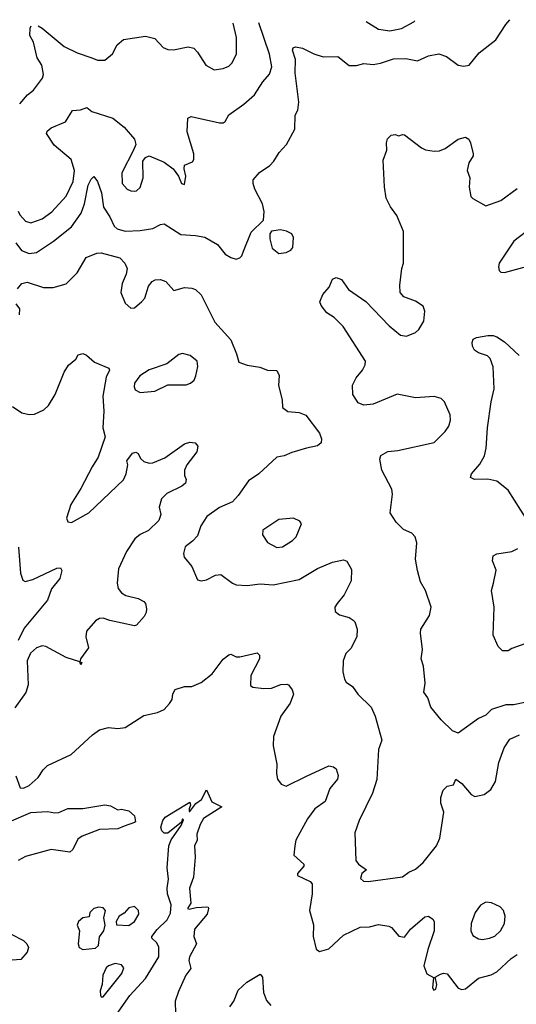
# Model space of a CAD drawing. Extents: x 1771496 to 1971148, y 471553 to 643630.
# Tile 626 of 656: x 1884904 to 1887590, y 638208 to 643530. Entities that reach past the tile are written whole.
import ezdxf

# ---------------------------------------------------------------- set-up
doc = ezdxf.new("R2010")
doc.units = 0

msp = doc.modelspace()

# ---------------------------------------------------------------- linework, layer by layer
at = {"layer": '0CON10XD'}
for points in [[(1884883.6, 642325), (1884913.3, 642283.4), (1884955, 642267.2), (1884995, 642272.1), (1885087.1, 642332.9), (1885185, 642411.5), (1885236.2, 642483.8), (1885255.2, 642534.8), (1885275, 642636), (1885291.3, 642668.7), (1885305, 642682), (1885325, 642655.7), (1885346.7, 642595), (1885356.8, 642516.8), (1885391.5, 642465), (1885414.4, 642415), (1885430.4, 642400.4), (1885475, 642387.6), (1885555, 642391.6), (1885625, 642400.9), (1885665, 642423.1), (1885685, 642426.9), (1885775, 642369.6), (1885854.6, 642364.6), (1885905, 642354.2), (1885974.5, 642314.5), (1886015, 642262.5), (1886045, 642244.2), (1886075, 642236.7), (1886095, 642242.5), (1886106.2, 642253.8), (1886115, 642280), (1886155, 642382.5), (1886223, 642447), (1886226.1, 642493.9), (1886217.1, 642535), (1886175.8, 642615), (1886166.2, 642645), (1886166.7, 642665), (1886200, 642705), (1886257.2, 642742.8), (1886278.8, 642765), (1886307.7, 642812.3), (1886346, 642855), (1886392, 642938), (1886394.2, 643015), (1886408.5, 643041.5), (1886412.9, 643085), (1886393.9, 643243.9), (1886395.6, 643315), (1886380, 643365), (1886382.3, 643377.7), (1886395, 643383.8), (1886434.1, 643375.9), (1886495, 643345.5), (1886545, 643329.6), (1886625, 643332), (1886685, 643283.1), (1886725, 643283.3), (1886765, 643293.3), (1886815, 643288.5), (1886855, 643295.4), (1886925, 643319.1), (1886991.5, 643321.5), (1887055, 643308.5), (1887115, 643335.5), (1887170, 643345), (1887211.3, 643331.3), (1887275, 643284), (1887305, 643278.8), (1887335, 643283.8), (1887388.8, 643351.2), (1887479.1, 643420.9), (1887532, 643505), (1887554.6, 643530.4)], [(1884896.8, 642495), (1884905.3, 642475.3), (1884935, 642441.4), (1884965, 642432.2), (1885025, 642453.6), (1885078.7, 642491.3), (1885155, 642575.6), (1885194.2, 642655), (1885200.3, 642715), (1885183.2, 642775), (1885091.5, 642851.5), (1885049.2, 642915), (1885052.6, 642927.4), (1885073.8, 642946.2), (1885152.4, 642977.6), (1885190, 643040), (1885232.5, 643042.5), (1885266.4, 643056.4), (1885295, 643034.1), (1885407.5, 642997.5), (1885468.9, 642948.9), (1885524.3, 642885), (1885531.4, 642855), (1885519.2, 642825), (1885456.6, 642703.4), (1885458.6, 642645), (1885486, 642615), (1885505, 642605.6), (1885525, 642604.3), (1885535, 642605.8), (1885555, 642624.2), (1885572.7, 642675), (1885570.8, 642765), (1885584.1, 642785.9), (1885605, 642793.8), (1885685, 642760.8), (1885734.3, 642724.3), (1885763.3, 642685), (1885780, 642645), (1885795, 642640), (1885803.3, 642685), (1885793.9, 642723.9), (1885796, 642744), (1885838.3, 642761.7), (1885846.7, 642775), (1885846.2, 642805), (1885809.2, 642925), (1885812.7, 642997.3), (1885832.3, 643007.7), (1885985, 642973.3), (1886005, 642973.6), (1886015, 642980.5), (1886035, 643016.9), (1886116.6, 643073.4), (1886173.3, 643125), (1886219.5, 643195), (1886255, 643235.8), (1886266.8, 643275), (1886254.8, 643344.8), (1886196.4, 643512.7)], [(1884904.2, 643075), (1884946.9, 643125), (1884979.8, 643150.2), (1885028.1, 643215), (1885032.5, 643235), (1885023.1, 643285), (1884999.1, 643325), (1884978.7, 643408.7), (1884959.5, 643445), (1884960, 643485), (1884966.9, 643496.7)], [(1885003.5, 643497.2), (1885025, 643485.3), (1885145.5, 643385), (1885215, 643351.5), (1885293.6, 643323.6), (1885325, 643311.4), (1885365, 643310.8), (1885405.8, 643345), (1885431.4, 643395), (1885465, 643424), (1885585, 643442), (1885635, 643429.2), (1885680.7, 643380.7), (1885705, 643368.6), (1885735, 643367.1), (1885815, 643383.1), (1885845, 643375.8), (1885866, 643355), (1885910, 643285), (1885955, 643260), (1886005, 643266.2), (1886035, 643280), (1886052.3, 643297.7), (1886076, 643345), (1886076.9, 643435), (1886057.8, 643510.9)], [(1886777.4, 643520.3), (1886845, 643480), (1886905, 643470), (1886968, 643482), (1887035, 643519.4), (1887040.2, 643523.7)], [(1887635, 639838.6), (1887575, 639826.2), (1887532.7, 639827.3), (1887455, 639801.2), (1887425, 639770.6), (1887385, 639753.3), (1887275, 639674), (1887245, 639686.7), (1887183.3, 639745), (1887128.1, 639815), (1887110.6, 639865), (1887089.2, 639895), (1887095.8, 639944.2), (1887087.5, 640035), (1887075.8, 640075), (1887082.9, 640125), (1887072, 640215), (1887074.1, 640235.9), (1887120.3, 640309.7), (1887130, 640355), (1887098.6, 640445), (1887071.7, 640491.7), (1887055, 640552.5), (1887044.5, 640615), (1887051.7, 640701.7), (1887042.5, 640735), (1887025, 640755.6), (1886980, 640775), (1886940, 640815), (1886907.8, 640865), (1886919.5, 640965), (1886917.3, 640992.7), (1886862.5, 641095), (1886852, 641155), (1886856.2, 641175), (1886895, 641196.7), (1886948.7, 641201.3), (1887145, 641245.6), (1887205, 641303.8), (1887225, 641333.3), (1887234, 641365), (1887231.2, 641395), (1887201.2, 641465), (1887182.7, 641482.7), (1887145, 641494.3), (1887045, 641485.6), (1886945, 641505.5), (1886815, 641452.9), (1886765, 641446), (1886735, 641458.8), (1886706, 641505), (1886704.2, 641555), (1886724.3, 641595), (1886758.1, 641635), (1886771.5, 641665), (1886773.3, 641685), (1886652.6, 641872.6), (1886605, 641920), (1886565, 641946.2), (1886533.8, 641985), (1886526.7, 642005), (1886543.3, 642045), (1886576.7, 642085), (1886595, 642127.5), (1886615, 642136.7), (1886645, 642126.2), (1886682, 642072), (1886775, 642006.9), (1886902.5, 641875), (1886962.5, 641825), (1886995, 641819.5), (1887045, 641839.2), (1887062.7, 641855), (1887089.8, 641900.2), (1887094.4, 641955), (1887085, 641982), (1887045, 642009.4), (1886981.7, 642031.7), (1886961.4, 642055), (1886958.9, 642095), (1886970, 642185), (1886979.2, 642215), (1886980, 642385), (1886942.7, 642472.7), (1886909.5, 642519.5), (1886886.1, 642566.1), (1886877.5, 642627.5), (1886869.3, 642770.7), (1886890, 642825), (1886886.7, 642865), (1886893.8, 642886.2), (1886913, 642907), (1886935, 642910), (1886955, 642902.5), (1886975, 642910), (1886985, 642907.5), (1887077.3, 642837.3), (1887097.7, 642827.7), (1887145, 642820), (1887175, 642822), (1887205, 642834), (1887275, 642883.8), (1887315, 642896.2), (1887332.5, 642885), (1887342.5, 642865), (1887356.2, 642805), (1887355.9, 642794.1), (1887332.7, 642757.3), (1887324, 642715), (1887338, 642675), (1887334, 642625), (1887344, 642575), (1887355, 642563.3), (1887425, 642523.8), (1887506.4, 642553.6), (1887595, 642618.8)], [(1886305, 642266.7), (1886345, 642272), (1886370, 642285), (1886380.5, 642299.5), (1886383.9, 642353.9), (1886375, 642372.5), (1886347.3, 642387.3), (1886315, 642394), (1886265, 642387.5), (1886257, 642373), (1886256.2, 642345), (1886268.8, 642295), (1886305, 642266.7)], [(1887675, 642408.8), (1887576.6, 642333.4), (1887497.5, 642215), (1887492.5, 642195), (1887496.2, 642175), (1887505.9, 642165.9), (1887525, 642164.3), (1887665, 642201.5)], [(1884893.1, 642075), (1884915, 642103.8), (1884945, 642111.4), (1885033.6, 642083.6), (1885085, 642081.9), (1885155, 642101.9), (1885215, 642161.9), (1885262.9, 642245), (1885321.2, 642268.8), (1885345, 642270), (1885445, 642242.5), (1885472, 642215), (1885486, 642185), (1885480, 642155), (1885458.2, 642105), (1885450.5, 642055), (1885475, 641998.8), (1885505, 641971.2), (1885525, 641972), (1885565, 642006.2), (1885580, 642025), (1885600.3, 642089.7), (1885620, 642115), (1885635.9, 642124.1), (1885665, 642126), (1885695, 642116), (1885737, 642067), (1885795, 642082), (1885835, 642078.8), (1885855, 642071.2), (1885885, 642043.3), (1885959.2, 641895), (1886045, 641800), (1886076.9, 641725), (1886088.8, 641678.8), (1886135, 641663.3), (1886202.6, 641652.6), (1886245, 641635.8), (1886295, 641633.8), (1886307.5, 641607.5), (1886303.4, 641553.4), (1886322.9, 641475), (1886325, 641433.3), (1886355, 641412.5), (1886415, 641407.5), (1886452.3, 641392.3), (1886525.8, 641295), (1886536.2, 641265), (1886535, 641242.5), (1886515, 641226), (1886455.9, 641214.1), (1886375, 641190.8), (1886335, 641172.5), (1886294.4, 641165.6), (1886198, 641075), (1886141.9, 641038.1), (1886085, 640957.5), (1886055, 640924.6), (1885985, 640893.5), (1885916, 640844), (1885884.5, 640795), (1885865, 640740), (1885838.8, 640711.2), (1885798.8, 640681.2), (1885790.8, 640645), (1885794.3, 640625), (1885834.4, 640575), (1885865, 640502.5), (1885885, 640496.2), (1885915, 640502), (1885962.4, 640527.6), (1885991.7, 640531.7), (1886054.5, 640484.5), (1886075.6, 640475.6), (1886135, 640472.2), (1886205, 640481.4), (1886275, 640475.7), (1886415, 640504.5), (1886515, 640564.5), (1886595, 640598.1), (1886655, 640610.8), (1886672.9, 640602.9), (1886697.6, 640557.6), (1886696.8, 640496.8), (1886657.8, 640422.2), (1886621.2, 640375), (1886608.8, 640355), (1886610.7, 640330.7), (1886634.1, 640314.1), (1886685, 640298), (1886706.7, 640285), (1886716.2, 640275), (1886728.6, 640235), (1886726.3, 640193.7), (1886695, 640132), (1886668.1, 640105), (1886653.6, 640065), (1886651.9, 640005), (1886660, 639965), (1886669.3, 639949.3), (1886703.8, 639925), (1886732, 639885), (1886804.2, 639815), (1886825.5, 639765.5), (1886863.1, 639635), (1886843.8, 639585), (1886835, 639423.3), (1886811.2, 639348.8), (1886739.1, 639200.9), (1886715.8, 639135), (1886721.9, 638985), (1886735.4, 638965.4), (1886778.8, 638935), (1886754.3, 638915), (1886747.3, 638887.3), (1886763.6, 638873.6), (1886788.1, 638871.9), (1886975, 638897.8), (1887008, 638922), (1887045, 638938.8), (1887086.2, 638973.8), (1887158.6, 639065), (1887175.8, 639105.8), (1887197.3, 639247.3), (1887181.2, 639295), (1887181.2, 639325), (1887193.8, 639365), (1887215, 639387.5), (1887250, 639395), (1887262.5, 639425), (1887295, 639402.2), (1887345, 639342.2), (1887365, 639331.1), (1887415, 639342), (1887451.3, 639368.7), (1887477.2, 639412.8), (1887494.2, 639515.8), (1887523.6, 639595), (1887555, 639641.4), (1887606.9, 639665)], [(1884902.5, 641935), (1884905, 641966.7), (1884885.6, 641995)], [(1887648.9, 640825), (1887545, 640988), (1887485, 641035.8), (1887435, 641045.8), (1887364.1, 641044.1), (1887342.5, 641055), (1887346.7, 641075), (1887393, 641127), (1887417, 641173), (1887427.1, 641215), (1887434.4, 641324.4), (1887453.3, 641465), (1887470, 641535), (1887463.6, 641653.6), (1887448.1, 641698.1), (1887434.2, 641714.2), (1887385, 641730), (1887364.1, 641744.1), (1887352.5, 641765), (1887350, 641785), (1887357, 641803), (1887375, 641812.5), (1887435, 641823.8), (1887465, 641822.5), (1887485, 641816.7), (1887525, 641788.8), (1887604.2, 641715)], [(1884865, 641440), (1884916.7, 641405), (1884955, 641395.8), (1884985, 641397.5), (1885035, 641420.8), (1885060, 641445), (1885095.6, 641505), (1885144, 641625), (1885167.7, 641662.3), (1885207.5, 641695), (1885220.7, 641719.3), (1885246.4, 641726.4), (1885265, 641717.5), (1885308.8, 641678.8), (1885386.1, 641646.1), (1885390, 641635), (1885371.5, 641598.5), (1885353.5, 641495), (1885360, 641415), (1885353.1, 641325), (1885366, 641275), (1885329.2, 641165), (1885296.5, 641113.5), (1885235, 640995.8), (1885180.3, 640909.7), (1885157.5, 640835), (1885165, 640816), (1885185, 640812.7), (1885277.9, 640865), (1885465, 641042.3), (1885480.3, 641075), (1885488.5, 641125), (1885484.4, 641145), (1885515, 641187.8), (1885533, 641193), (1885545, 641185.8), (1885558.3, 641158.3), (1885575, 641141.8), (1885605, 641133.2), (1885625, 641135.4), (1885688.8, 641161.2), (1885795, 641237.5), (1885825, 641246), (1885853.9, 641243.9), (1885868, 641225), (1885861.9, 641195), (1885807.8, 641125), (1885795.6, 641095), (1885796, 641066), (1885803.8, 641045), (1885801.2, 641025), (1885781.3, 641008.7), (1885700.3, 640969.7), (1885670.3, 640939.7), (1885658.8, 640895), (1885667.1, 640855), (1885656.6, 640823.4), (1885601.4, 640768.6), (1885555, 640747.1), (1885526.9, 640725), (1885481.5, 640655), (1885438.7, 640561.3), (1885430.4, 640485), (1885437.3, 640455), (1885455, 640432.2), (1885477.3, 640417.3), (1885545, 640401.1), (1885576.2, 640385), (1885584, 640375), (1885589.4, 640345), (1885588.2, 640325), (1885576.5, 640305), (1885535, 640257.1), (1885525, 640253.5), (1885392.2, 640282.2), (1885355, 640295.6), (1885335, 640292.9), (1885315, 640281.4), (1885265.6, 640225), (1885261.5, 640195), (1885275.6, 640135), (1885232.5, 640075), (1885230, 640060), (1885240, 640055), (1885235, 640042.5), (1885230, 640060), (1885155, 640082.5), (1885045, 640141.8), (1885025, 640145.4), (1884995, 640135.4), (1884963.4, 640106.6), (1884945.3, 640065), (1884950.3, 639935), (1884936.8, 639893.2), (1884878.6, 639811.4)], [(1885555, 641514.3), (1885635, 641522.5), (1885705, 641555.8), (1885804.1, 641555.9), (1885827.5, 641565), (1885847.5, 641582.5), (1885856.2, 641605), (1885867.1, 641655), (1885863.3, 641685), (1885825.9, 641715.9), (1885785, 641726), (1885765, 641720), (1885700.3, 641669.7), (1885605, 641637.8), (1885553.1, 641605), (1885524.4, 641565), (1885522.9, 641545), (1885529.1, 641529.1), (1885555, 641514.3)], [(1886295, 640677.5), (1886325, 640681.4), (1886379.2, 640715), (1886399.4, 640735), (1886428.8, 640805), (1886418.8, 640818.8), (1886385, 640835.8), (1886305, 640829.1), (1886219.5, 640770.5), (1886217.5, 640745), (1886244.2, 640704.2), (1886295, 640677.5)], [(1884898.3, 640678.3), (1884909.1, 640539.1), (1884921.2, 640501.2), (1884933.6, 640493.6), (1884975, 640504.2), (1885105, 640566), (1885125, 640566.7), (1885133, 640553), (1885120.7, 640509.3), (1885075.7, 640454.3), (1885055, 640393.3), (1884928.1, 640241.9), (1884895.2, 640175)], [(1887655, 640163.3), (1887565, 640131.2), (1887545, 640118.8), (1887515, 640118.8), (1887491.7, 640141.7), (1887464.1, 640204.1), (1887470, 640355), (1887456, 640445), (1887466, 640485), (1887480, 640555), (1887461.2, 640605), (1887465, 640632.5), (1887485, 640643.8), (1887565, 640655.6), (1887597.6, 640672.4)], [(1884883.6, 639443.6), (1884907.7, 639377.7), (1884925, 639377.1), (1884955, 639390), (1885005, 639433.5), (1885030.9, 639475), (1885055, 639498.9), (1885181.7, 639558.3), (1885297.1, 639665), (1885335, 639691.4), (1885385, 639704.2), (1885435, 639698), (1885475, 639703.8), (1885575, 639770), (1885650, 639785), (1885685, 639801.2), (1885715, 639833.3), (1885728, 639855), (1885733, 639887), (1885745, 639908.8), (1885795, 639926), (1885835, 639925.7), (1885885, 639946.7), (1885944.5, 639995), (1886005, 640074.4), (1886035, 640097.5), (1886045, 640100), (1886075, 640086), (1886095, 640085.8), (1886187.7, 640107.7), (1886200, 640095), (1886200, 640075), (1886154, 639985), (1886151.7, 639931.7), (1886165, 639922.5), (1886224.2, 639914.2), (1886265, 639917.1), (1886316, 639936), (1886348.3, 639938.3), (1886357.5, 639935), (1886377.3, 639907.3), (1886384, 639885), (1886367.5, 639835), (1886316, 639765), (1886276.2, 639655), (1886274.3, 639604.3), (1886294.1, 639505.9), (1886292.5, 639455), (1886298, 639425), (1886317.6, 639397.6), (1886345, 639387.3), (1886455, 639441.8)], [(1886455, 639441.8), (1886575, 639497.5), (1886601.7, 639491.7), (1886615, 639480), (1886626.7, 639445), (1886623.3, 639425), (1886580.6, 639375), (1886556.3, 639303.7), (1886499.2, 639265), (1886459.8, 639210.2), (1886398, 639095), (1886391.2, 639065), (1886386.7, 639015), (1886440, 638965), (1886440, 638955), (1886406.7, 638915), (1886406.7, 638905), (1886475, 638872), (1886485, 638860), (1886486.2, 638805), (1886471.1, 638715), (1886493, 638637), (1886490.6, 638575), (1886506.4, 638506.4), (1886525, 638493.3), (1886575, 638507.5), (1886655, 638582.2), (1886745, 638624.3), (1886795, 638626), (1886845, 638638.8), (1886900.5, 638630.5), (1886915, 638623.8), (1886955, 638576.7), (1886985, 638570), (1887017.1, 638615), (1887095, 638681.2), (1887115, 638683.8), (1887138.8, 638668.8), (1887146.2, 638655), (1887145.6, 638605), (1887110.5, 638505), (1887088.6, 638415), (1887105, 638373.3), (1887142.5, 638352.5), (1887136.8, 638296.8), (1887143.8, 638283.8), (1887155, 638290), (1887160.5, 638315), (1887150, 638355), (1887179.7, 638370.3), (1887195, 638376), (1887215, 638372), (1887275.7, 638295.7), (1887295, 638288.6), (1887315, 638291.5), (1887385, 638348.9), (1887453.4, 638366.6), (1887485, 638383.1), (1887560.8, 638455), (1887595, 638476.7)], [(1885403.3, 638116.7), (1885500.3, 638255), (1885585, 638347.7), (1885656, 638465), (1885656.9, 638516.9), (1885645, 638540), (1885618.1, 638565), (1885619.4, 638575), (1885646.9, 638613.1), (1885702, 638665), (1885719.6, 638700.4), (1885723.3, 638745), (1885704, 638805), (1885701.2, 638835), (1885708.2, 638885), (1885701.8, 638945), (1885710.9, 639065), (1885723, 639097), (1885776.7, 639175), (1885790, 639205), (1885785, 639210), (1885778.3, 639191.7), (1885705, 639133.8), (1885685, 639133.3), (1885672.5, 639145), (1885667.5, 639165), (1885678.3, 639201.7), (1885690.7, 639219.3), (1885746.7, 639253.3), (1885825, 639300), (1885827.5, 639285), (1885820, 639265), (1885820, 639250), (1885825, 639250), (1885856.9, 639293.1), (1885887.5, 639315), (1885915, 639367.5), (1885943, 639303), (1885997.5, 639275), (1885898.3, 639211.7), (1885880.2, 639179.8), (1885862.4, 639127.6), (1885864.3, 639095), (1885849.3, 639065), (1885853.7, 639003.7), (1885843.3, 638895), (1885821.9, 638835), (1885829.1, 638755), (1885812, 638725), (1885821.4, 638721.4), (1885858.7, 638731.3), (1885915.6, 638735.6), (1885923.6, 638733.6), (1885926, 638725), (1885918.5, 638695), (1885850, 638615), (1885846.5, 638575), (1885861.1, 638535), (1885822.5, 638465), (1885819.6, 638445), (1885829.3, 638400.7), (1885803.1, 638365), (1885762.5, 638277.5), (1885745.8, 638225), (1885747.1, 638157.1)], [(1884860, 639200), (1884965, 639244.4), (1885055, 639250.8), (1885095, 639242.5), (1885115.7, 639244.3), (1885165, 639267.1), (1885245, 639265.7), (1885365, 639286.7), (1885395, 639280), (1885435, 639260), (1885455, 639263.3), (1885495, 639253.3), (1885525, 639227.5), (1885530, 639195), (1885525, 639190), (1885468.3, 639171.7), (1885435, 639156.7), (1885335, 639152), (1885242.9, 639117.1), (1885218.7, 639101.3), (1885192, 639045), (1885175, 639031.2), (1885075, 639045.6), (1884935, 639007.3), (1884895.4, 638984.6)], [(1887407.4, 638557.4), (1887445, 638564.6), (1887473.4, 638576.6), (1887504.4, 638605), (1887525.5, 638645), (1887530, 638685), (1887520.6, 638715), (1887502.5, 638735), (1887456.2, 638756.2), (1887425, 638759.4), (1887396.4, 638743.6), (1887367.1, 638705), (1887345.5, 638645), (1887342.7, 638605), (1887355, 638579.2), (1887385, 638561.1), (1887407.4, 638557.4)], [(1885245, 638503.5), (1885315, 638510.6), (1885330.9, 638525), (1885335, 638572.5), (1885360, 638605), (1885366.2, 638635), (1885360, 638675), (1885367.8, 638715), (1885355, 638729.6), (1885332.5, 638732.5), (1885305, 638725.7), (1885283.1, 638705), (1885280, 638680), (1885245, 638675.9), (1885222.5, 638655), (1885215.3, 638635), (1885228.2, 638605), (1885220.8, 638535), (1885225.7, 638515), (1885245, 638503.5)], [(1885495, 638633.5), (1885524.3, 638655), (1885548.8, 638695), (1885546.7, 638715), (1885525, 638736), (1885495, 638730), (1885468.6, 638701.4), (1885442.5, 638685), (1885426.2, 638655), (1885427.5, 638637.5), (1885495, 638633.5)], [(1884855, 638588.8), (1884925, 638552), (1884943.3, 638535), (1884952.5, 638515), (1884945, 638490), (1884910.7, 638449.3), (1884864.2, 638445.8)], [(1885355, 638247.5), (1885456.7, 638375), (1885467.5, 638405), (1885455, 638421.2), (1885420.7, 638429.3), (1885385, 638416.7), (1885372.5, 638405), (1885353.9, 638366.1), (1885350, 638315), (1885339.3, 638280.7), (1885341.2, 638255), (1885345, 638247.5), (1885355, 638247.5)], [(1886040, 638195), (1886062.9, 638225), (1886086.2, 638283.8), (1886133.1, 638326.9), (1886205, 638370), (1886218, 638355), (1886221.9, 638271.9), (1886238.8, 638228.8), (1886262.1, 638202.1)]]:
    msp.add_lwpolyline(points, dxfattribs=at)

doc.saveas('drawing.dxf')
